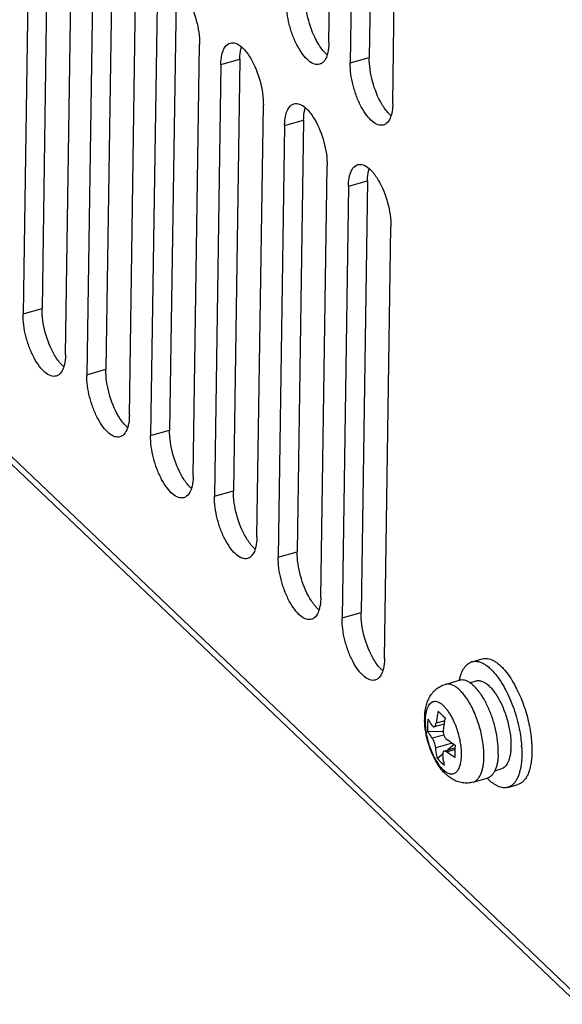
# Model space of a CAD drawing. Header units: millimetres. Extents: x 1117 to 38156, y -1945 to 7303.
# Tile 258 of 656: x 9684 to 9721, y 958 to 1026. Entities that reach past the tile are written whole.
import ezdxf

# ---------------------------------------------------------------- set-up
doc = ezdxf.new("R2010")
doc.units = ezdxf.units.MM

msp = doc.modelspace()

# ---------------------------------------------------------------- linework, layer by layer
at = {"color": 7, "linetype": 'Continuous'}
for p, q in [((9414.826, 1251.93), (9722.232, 958.739)), ((9415.136, 1251.121), (9722.542, 957.931)), ((9705.386, 1024.179), (9705.826, 1053.918)), ((9708.599, 1052.894), (9708.159, 1023.155)), ((9707.29, 1052.522), (9706.85, 1022.783)), ((9709.777, 1019.991), (9710.217, 1049.729)), ((9684.766, 1035.229), (9684.327, 1005.49)), ((9686.076, 1035.6), (9685.636, 1005.862)), ((9687.254, 1002.698), (9687.694, 1032.436)), ((9689.158, 1031.04), (9688.718, 1001.302)), ((9690.467, 1031.412), (9690.027, 1001.673)), ((9691.646, 998.509), (9692.086, 1028.248)), ((9694.859, 1027.224), (9694.419, 997.485)), ((9693.55, 1026.852), (9693.11, 997.113)), ((9696.037, 994.321), (9696.477, 1024.059)), ((9697.941, 1022.663), (9699.25, 1023.035)), ((9699.25, 1023.035), (9698.81, 993.297)), ((9706.85, 1022.783), (9708.159, 1023.155)), ((9697.941, 1022.663), (9697.501, 992.925)), ((9700.429, 990.132), (9700.869, 1019.871)), ((9702.333, 1018.475), (9703.642, 1018.847)), ((9703.642, 1018.847), (9703.202, 989.108)), ((9702.333, 1018.475), (9701.893, 988.736)), ((9704.82, 985.944), (9705.26, 1015.682)), ((9706.724, 1014.286), (9706.284, 984.548)), ((9706.724, 1014.286), (9708.033, 1014.658)), ((9708.033, 1014.658), (9707.593, 984.92)), ((9709.212, 981.755), (9709.652, 1011.494)), ((9684.327, 1005.49), (9685.636, 1005.862)), ((9688.718, 1001.302), (9690.027, 1001.673)), ((9693.11, 997.113), (9694.419, 997.485)), ((9697.501, 992.925), (9698.81, 993.297)), ((9701.893, 988.736), (9703.202, 989.108)), ((9706.284, 984.548), (9707.593, 984.92)), ((9715.236, 981.533), (9715.934, 981.731)), ((9713.389, 979.969), (9714.374, 980.249)), ((9714.366, 980.249), (9714.366, 980.252)), ((9714.367, 980.247), (9714.368, 980.25)), ((9715.081, 980.086), (9715.517, 980.21)), ((9715.946, 979.136), (9715.944, 979.139)), ((9715.946, 979.136), (9715.944, 979.139)), ((9713.352, 977.468), (9712.76, 977.3)), ((9713.309, 977.238), (9712.633, 977.046)), ((9713.244, 976.706), (9712.18, 976.725)), ((9713.287, 976.482), (9712.497, 976.258)), ((9713.856, 975.919), (9712.735, 975.6)), ((9713.311, 975.378), (9714.06, 975.591)), ((9713.473, 975.327), (9714.057, 975.493)), ((9714.009, 975.822), (9713.566, 975.45)), ((9713.221, 975.161), (9712.856, 974.855)), ((9716.053, 974.968), (9716.053, 974.973)), ((9716.053, 974.968), (9716.053, 974.973)), ((9716.802, 974.025), (9717.239, 974.149)), ((9715.302, 973.235), (9716.287, 973.515)), ((9717.695, 972.875), (9718.393, 973.074))]:
    msp.add_line(p, q, dxfattribs=at)
for centre, radius, start, end in [((9715.454, 980.766), 0.797, 105.86713, 108.83529), ((9712.146, 976.766), 4.478, 33.93647, 37.02649), ((9711.008, 975.998), 8.172, 27.67709, 27.81889), ((9710.964, 975.975), 8.222, 27.52311, 27.67708), ((9710.68, 975.828), 8.542, 25.36092, 27.51572), ((9711.7, 976.465), 5.016, 32.20739, 33.93801), ((9716.653, 977.577), 4.682, 179.16921, 181.05066), ((9718.369, 977.058), 6.198, 175.22091, 179.15135), ((9722.038, 975.707), 8.863, 167.29827, 170.05171), ((9709.333, 975.287), 5.126, 24.74045, 25.96736), ((9718.373, 977.058), 6.202, 179.15379, 183.08251), ((9721.66, 975.774), 8.479, 170.06191, 172.81936), ((9726.682, 975.166), 12.629, 178.07212, 179.14554), ((9727.242, 975.146), 13.189, 177.22304, 178.07021), ((9709.422, 975.089), 5.093, 5.72554, 6.98266), ((9713.857, 975.762), 4.058, 356.54911, 356.78417), ((9710.557, 975.167), 8.105, 3.59475, 4.06202), ((9711.139, 975.357), 8.222, 4.06138, 4.26138), ((9711.196, 975.362), 8.165, 3.9331, 4.06129), ((9711.278, 975.367), 8.083, 3.59438, 3.93346), ((9715.828, 977.483), 3.968, 221.48116, 231.23042), ((9725.832, 975.178), 11.779, 179.14419, 181.17913), ((9712.078, 975.326), 4.961, 357.77871, 359.15595), ((9711.897, 975.329), 5.142, 359.15296, 359.5263)]:
    msp.add_arc(centre, radius, start, end, dxfattribs=at)
for points, knots in [([(9695.608, 1027.276), (9695.895, 1026.791), (9696.308, 1025.736), (9696.485, 1024.615), (9696.477, 1024.059)], [0, 0, 0, 0, 0.503722, 1, 1, 1, 1]), ([(9704.741, 1022.69), (9704.626, 1022.657), (9704.337, 1022.682), (9703.942, 1022.944), (9703.553, 1023.378), (9703.191, 1023.965), (9702.878, 1024.666), (9702.566, 1025.667), (9702.451, 1026.457), (9702.458, 1026.972)], [0, 0, 0, 0, 0.068541, 0.155361, 0.266617, 0.40004, 0.54915, 0.705187, 1, 1, 1, 1]), ([(9704.636, 1024.127), (9704.349, 1024.612), (9703.937, 1025.667), (9703.759, 1026.788), (9703.767, 1027.343)], [0, 0, 0, 0, 0.503722, 1, 1, 1, 1]), ([(9697.941, 1022.663), (9697.943, 1022.77), (9697.963, 1023.14), (9698.037, 1023.516), (9698.157, 1023.752)], [0, 0, 0, 0, 0.287631, 1, 1, 1, 1]), ([(9698.157, 1023.752), (9698.182, 1023.803), (9698.282, 1023.973), (9698.449, 1024.114), (9698.586, 1024.153)], [0, 0, 0, 0, 0.287137, 1, 1, 1, 1]), ([(9698.586, 1024.153), (9698.706, 1024.187), (9699.01, 1024.156), (9699.248, 1023.987), (9699.369, 1023.883)], [0, 0, 0, 0, 0.438017, 1, 1, 1, 1]), ([(9699.25, 1023.035), (9699.251, 1023.112), (9699.263, 1023.392), (9699.305, 1023.673), (9699.365, 1023.868)], [0, 0, 0, 0, 0.273751, 1, 1, 1, 1]), ([(9699.369, 1023.883), (9699.426, 1023.834), (9699.669, 1023.597), (9699.866, 1023.315), (9700, 1023.088)], [0, 0, 0, 0, 0.22098, 1, 1, 1, 1]), ([(9705.267, 1023.332), (9705.21, 1023.381), (9704.967, 1023.618), (9704.771, 1023.899), (9704.636, 1024.127)], [0, 0, 0, 0, 0.22098, 1, 1, 1, 1]), ([(9705.386, 1024.179), (9705.385, 1024.102), (9705.373, 1023.822), (9705.331, 1023.541), (9705.271, 1023.346)], [0, 0, 0, 0, 0.273751, 1, 1, 1, 1]), ([(9700, 1023.088), (9700.287, 1022.602), (9700.7, 1021.547), (9700.877, 1020.427), (9700.869, 1019.871)], [0, 0, 0, 0, 0.503722, 1, 1, 1, 1]), ([(9705.271, 1023.346), (9705.253, 1023.285), (9705.179, 1023.078), (9705.055, 1022.881), (9704.93, 1022.786)], [0, 0, 0, 0, 0.290156, 1, 1, 1, 1]), ([(9709.028, 1019.938), (9708.741, 1020.424), (9708.328, 1021.479), (9708.151, 1022.599), (9708.159, 1023.155)], [0, 0, 0, 0, 0.503722, 1, 1, 1, 1]), ([(9709.133, 1018.501), (9709.018, 1018.469), (9708.729, 1018.494), (9708.333, 1018.756), (9707.944, 1019.189), (9707.582, 1019.777), (9707.27, 1020.478), (9706.958, 1021.478), (9706.842, 1022.269), (9706.85, 1022.783)], [0, 0, 0, 0, 0.068541, 0.155361, 0.266617, 0.40004, 0.54915, 0.705187, 1, 1, 1, 1]), ([(9702.333, 1018.475), (9702.334, 1018.582), (9702.354, 1018.951), (9702.428, 1019.327), (9702.548, 1019.563)], [0, 0, 0, 0, 0.287631, 1, 1, 1, 1]), ([(9702.548, 1019.563), (9702.574, 1019.614), (9702.674, 1019.785), (9702.841, 1019.926), (9702.977, 1019.964)], [0, 0, 0, 0, 0.287137, 1, 1, 1, 1]), ([(9702.977, 1019.964), (9703.097, 1019.998), (9703.401, 1019.967), (9703.64, 1019.799), (9703.761, 1019.694)], [0, 0, 0, 0, 0.438017, 1, 1, 1, 1]), ([(9703.642, 1018.847), (9703.643, 1018.924), (9703.655, 1019.204), (9703.697, 1019.485), (9703.756, 1019.68)], [0, 0, 0, 0, 0.273751, 1, 1, 1, 1]), ([(9703.761, 1019.694), (9703.818, 1019.645), (9704.061, 1019.408), (9704.257, 1019.127), (9704.391, 1018.899)], [0, 0, 0, 0, 0.22098, 1, 1, 1, 1]), ([(9709.658, 1019.143), (9709.602, 1019.192), (9709.358, 1019.429), (9709.162, 1019.711), (9709.028, 1019.938)], [0, 0, 0, 0, 0.22098, 1, 1, 1, 1]), ([(9709.777, 1019.991), (9709.776, 1019.914), (9709.764, 1019.634), (9709.722, 1019.353), (9709.663, 1019.158)], [0, 0, 0, 0, 0.273751, 1, 1, 1, 1]), ([(9704.391, 1018.899), (9704.678, 1018.414), (9705.091, 1017.359), (9705.268, 1016.238), (9705.26, 1015.682)], [0, 0, 0, 0, 0.503722, 1, 1, 1, 1]), ([(9709.663, 1019.158), (9709.644, 1019.096), (9709.57, 1018.89), (9709.446, 1018.692), (9709.322, 1018.597)], [0, 0, 0, 0, 0.290156, 1, 1, 1, 1]), ([(9706.94, 1015.375), (9706.965, 1015.426), (9707.065, 1015.596), (9707.232, 1015.737), (9707.369, 1015.776)], [0, 0, 0, 0, 0.287137, 1, 1, 1, 1]), ([(9707.369, 1015.776), (9707.489, 1015.81), (9707.793, 1015.779), (9708.031, 1015.611), (9708.152, 1015.506)], [0, 0, 0, 0, 0.438017, 1, 1, 1, 1]), ([(9708.033, 1014.658), (9708.034, 1014.735), (9708.046, 1015.015), (9708.088, 1015.296), (9708.148, 1015.491)], [0, 0, 0, 0, 0.273751, 1, 1, 1, 1]), ([(9708.152, 1015.506), (9708.209, 1015.457), (9708.452, 1015.22), (9708.649, 1014.938), (9708.783, 1014.711)], [0, 0, 0, 0, 0.22098, 1, 1, 1, 1]), ([(9706.724, 1014.286), (9706.726, 1014.393), (9706.746, 1014.763), (9706.82, 1015.139), (9706.94, 1015.375)], [0, 0, 0, 0, 0.287631, 1, 1, 1, 1]), ([(9708.783, 1014.711), (9709.07, 1014.225), (9709.483, 1013.17), (9709.66, 1012.05), (9709.652, 1011.494)], [0, 0, 0, 0, 0.503722, 1, 1, 1, 1]), ([(9686.61, 1001.208), (9686.494, 1001.176), (9686.206, 1001.201), (9685.81, 1001.463), (9685.421, 1001.896), (9685.059, 1002.484), (9684.747, 1003.185), (9684.435, 1004.185), (9684.319, 1004.975), (9684.327, 1005.49)], [0, 0, 0, 0, 0.068541, 0.155361, 0.266617, 0.40004, 0.54915, 0.705187, 1, 1, 1, 1]), ([(9686.504, 1002.645), (9686.218, 1003.131), (9685.805, 1004.186), (9685.627, 1005.306), (9685.636, 1005.862)], [0, 0, 0, 0, 0.503722, 1, 1, 1, 1]), ([(9687.135, 1001.85), (9687.078, 1001.899), (9686.835, 1002.136), (9686.639, 1002.418), (9686.504, 1002.645)], [0, 0, 0, 0, 0.22098, 1, 1, 1, 1]), ([(9687.254, 1002.698), (9687.253, 1002.621), (9687.241, 1002.34), (9687.199, 1002.06), (9687.14, 1001.865)], [0, 0, 0, 0, 0.273751, 1, 1, 1, 1]), ([(9687.14, 1001.865), (9687.121, 1001.803), (9687.047, 1001.597), (9686.923, 1001.399), (9686.799, 1001.304)], [0, 0, 0, 0, 0.290156, 1, 1, 1, 1]), ([(9691.001, 997.02), (9690.886, 996.987), (9690.597, 997.012), (9690.201, 997.274), (9689.813, 997.708), (9689.451, 998.295), (9689.138, 998.997), (9688.826, 999.997), (9688.71, 1000.787), (9688.718, 1001.302)], [0, 0, 0, 0, 0.068541, 0.155361, 0.266617, 0.40004, 0.54915, 0.705187, 1, 1, 1, 1]), ([(9690.896, 998.457), (9690.609, 998.942), (9690.196, 999.997), (9690.019, 1001.118), (9690.027, 1001.673)], [0, 0, 0, 0, 0.503722, 1, 1, 1, 1]), ([(9691.527, 997.662), (9691.47, 997.711), (9691.227, 997.948), (9691.03, 998.229), (9690.896, 998.457)], [0, 0, 0, 0, 0.22098, 1, 1, 1, 1]), ([(9691.646, 998.509), (9691.645, 998.432), (9691.633, 998.152), (9691.59, 997.871), (9691.531, 997.676)], [0, 0, 0, 0, 0.273751, 1, 1, 1, 1]), ([(9691.531, 997.676), (9691.513, 997.615), (9691.439, 997.408), (9691.314, 997.211), (9691.19, 997.116)], [0, 0, 0, 0, 0.290156, 1, 1, 1, 1]), ([(9695.393, 992.831), (9695.277, 992.799), (9694.989, 992.824), (9694.593, 993.086), (9694.204, 993.519), (9693.842, 994.107), (9693.53, 994.808), (9693.218, 995.808), (9693.102, 996.599), (9693.11, 997.113)], [0, 0, 0, 0, 0.068541, 0.155361, 0.266617, 0.40004, 0.54915, 0.705187, 1, 1, 1, 1]), ([(9695.288, 994.268), (9695.001, 994.754), (9694.588, 995.809), (9694.41, 996.929), (9694.419, 997.485)], [0, 0, 0, 0, 0.503722, 1, 1, 1, 1]), ([(9695.918, 993.473), (9695.861, 993.522), (9695.618, 993.759), (9695.422, 994.041), (9695.288, 994.268)], [0, 0, 0, 0, 0.22098, 1, 1, 1, 1]), ([(9696.037, 994.321), (9696.036, 994.244), (9696.024, 993.964), (9695.982, 993.683), (9695.923, 993.488)], [0, 0, 0, 0, 0.273751, 1, 1, 1, 1]), ([(9695.923, 993.488), (9695.904, 993.426), (9695.83, 993.22), (9695.706, 993.022), (9695.582, 992.927)], [0, 0, 0, 0, 0.290156, 1, 1, 1, 1]), ([(9699.679, 990.08), (9699.392, 990.565), (9698.979, 991.62), (9698.802, 992.741), (9698.81, 993.297)], [0, 0, 0, 0, 0.503722, 1, 1, 1, 1]), ([(9699.784, 988.643), (9699.669, 988.61), (9699.38, 988.635), (9698.984, 988.897), (9698.596, 989.331), (9698.234, 989.918), (9697.921, 990.62), (9697.609, 991.62), (9697.493, 992.41), (9697.501, 992.925)], [0, 0, 0, 0, 0.068541, 0.155361, 0.266617, 0.40004, 0.54915, 0.705187, 1, 1, 1, 1]), ([(9700.31, 989.285), (9700.253, 989.334), (9700.01, 989.571), (9699.813, 989.852), (9699.679, 990.08)], [0, 0, 0, 0, 0.22098, 1, 1, 1, 1]), ([(9700.429, 990.132), (9700.428, 990.056), (9700.416, 989.775), (9700.374, 989.494), (9700.314, 989.299)], [0, 0, 0, 0, 0.273751, 1, 1, 1, 1]), ([(9700.314, 989.299), (9700.296, 989.238), (9700.222, 989.032), (9700.097, 988.834), (9699.973, 988.739)], [0, 0, 0, 0, 0.290156, 1, 1, 1, 1]), ([(9704.071, 985.891), (9703.784, 986.377), (9703.371, 987.432), (9703.193, 988.553), (9703.202, 989.108)], [0, 0, 0, 0, 0.503722, 1, 1, 1, 1]), ([(9704.176, 984.454), (9704.061, 984.422), (9703.772, 984.447), (9703.376, 984.709), (9702.987, 985.142), (9702.625, 985.73), (9702.313, 986.431), (9702.001, 987.432), (9701.885, 988.222), (9701.893, 988.736)], [0, 0, 0, 0, 0.068541, 0.155361, 0.266617, 0.40004, 0.54915, 0.705187, 1, 1, 1, 1]), ([(9704.701, 985.096), (9704.644, 985.145), (9704.401, 985.382), (9704.205, 985.664), (9704.071, 985.891)], [0, 0, 0, 0, 0.22098, 1, 1, 1, 1]), ([(9704.82, 985.944), (9704.819, 985.867), (9704.807, 985.587), (9704.765, 985.306), (9704.706, 985.111)], [0, 0, 0, 0, 0.273751, 1, 1, 1, 1]), ([(9704.706, 985.111), (9704.687, 985.05), (9704.613, 984.843), (9704.489, 984.646), (9704.365, 984.55)], [0, 0, 0, 0, 0.290156, 1, 1, 1, 1]), ([(9708.462, 981.703), (9708.175, 982.189), (9707.762, 983.244), (9707.585, 984.364), (9707.593, 984.92)], [0, 0, 0, 0, 0.503722, 1, 1, 1, 1]), ([(9708.567, 980.266), (9708.452, 980.233), (9708.163, 980.258), (9707.767, 980.521), (9707.379, 980.954), (9707.017, 981.542), (9706.704, 982.243), (9706.392, 983.243), (9706.276, 984.033), (9706.284, 984.548)], [0, 0, 0, 0, 0.068541, 0.155361, 0.266617, 0.40004, 0.54915, 0.705187, 1, 1, 1, 1]), ([(9709.093, 980.908), (9709.036, 980.957), (9708.793, 981.194), (9708.596, 981.475), (9708.462, 981.703)], [0, 0, 0, 0, 0.22098, 1, 1, 1, 1]), ([(9709.212, 981.755), (9709.211, 981.679), (9709.199, 981.398), (9709.157, 981.117), (9709.097, 980.922)], [0, 0, 0, 0, 0.273751, 1, 1, 1, 1]), ([(9714.366, 980.252), (9714.383, 980.334), (9714.422, 980.492), (9714.495, 980.716), (9714.581, 980.916), (9714.68, 981.092), (9714.792, 981.241), (9714.915, 981.364), (9715.049, 981.459), (9715.147, 981.504), (9715.196, 981.521)], [0, 0, 0, 0, 0.159461, 0.307876, 0.445311, 0.572208, 0.689439, 0.7984, 0.901075, 1, 1, 1, 1]), ([(9715.236, 981.533), (9715.306, 981.553), (9715.457, 981.574), (9715.693, 981.544), (9715.937, 981.456), (9716.185, 981.312), (9716.437, 981.114), (9716.688, 980.866), (9716.937, 980.57), (9717.093, 980.352), (9717.17, 980.236)], [0, 0, 0, 0, 0.088872, 0.18293, 0.286347, 0.401866, 0.530926, 0.673946, 0.830599, 1, 1, 1, 1]), ([(9715.934, 981.731), (9715.992, 981.748), (9716.115, 981.768), (9716.307, 981.756), (9716.505, 981.705), (9716.708, 981.614), (9716.915, 981.485), (9717.124, 981.32), (9717.333, 981.12), (9717.466, 980.969), (9717.532, 980.889)], [0, 0, 0, 0, 0.095281, 0.194443, 0.300818, 0.416885, 0.544256, 0.683797, 0.835775, 1, 1, 1, 1]), ([(9709.097, 980.922), (9709.079, 980.861), (9709.005, 980.655), (9708.88, 980.457), (9708.756, 980.362)], [0, 0, 0, 0, 0.290156, 1, 1, 1, 1]), ([(9717.532, 980.889), (9717.662, 980.732), (9717.915, 980.383), (9718.131, 980.011), (9718.236, 979.812)], [0, 0, 0, 0, 0.476294, 1, 1, 1, 1]), ([(9715.081, 980.091), (9715.021, 980.13), (9714.903, 980.196), (9714.719, 980.259), (9714.541, 980.28), (9714.427, 980.264), (9714.374, 980.249)], [0, 0, 0, 0, 0.285998, 0.542968, 0.777635, 1, 1, 1, 1]), ([(9715.517, 980.21), (9715.55, 980.219), (9715.619, 980.232), (9715.766, 980.232), (9715.917, 980.193), (9716.067, 980.122), (9716.229, 980.022), (9716.344, 979.927), (9716.418, 979.856)], [0, 0, 0, 0, 0.101973, 0.206725, 0.433526, 0.559775, 0.695966, 1, 1, 1, 1]), ([(9717.17, 980.236), (9717.203, 980.186), (9717.337, 979.978), (9717.46, 979.762), (9717.547, 979.596)], [0, 0, 0, 0, 0.2414, 1, 1, 1, 1]), ([(9711.972, 977.645), (9711.974, 977.77), (9711.988, 978.017), (9712.044, 978.38), (9712.14, 978.727), (9712.283, 979.057), (9712.478, 979.361), (9712.731, 979.628), (9713.037, 979.84), (9713.269, 979.935), (9713.389, 979.969)], [0, 0, 0, 0, 0.128686, 0.253562, 0.375843, 0.497579, 0.620467, 0.745372, 0.872171, 1, 1, 1, 1]), ([(9714.935, 978.896), (9714.874, 978.991), (9714.75, 979.17), (9714.552, 979.414), (9714.351, 979.618), (9714.15, 979.781), (9713.951, 979.901), (9713.756, 979.975), (9713.566, 980.001), (9713.445, 979.985), (9713.389, 979.969)], [0, 0, 0, 0, 0.170017, 0.327306, 0.470855, 0.600217, 0.715723, 0.818756, 0.912082, 1, 1, 1, 1]), ([(9715.721, 979.462), (9715.624, 979.591), (9715.471, 979.771), (9715.248, 979.973), (9715.137, 980.055), (9715.081, 980.091)], [0, 0, 0, 0, 0.53922, 0.779582, 1, 1, 1, 1]), ([(9716.418, 979.856), (9716.488, 979.789), (9716.628, 979.638), (9716.752, 979.475), (9716.813, 979.387)], [0, 0, 0, 0, 0.47605, 1, 1, 1, 1]), ([(9717.547, 979.596), (9717.654, 979.392), (9717.855, 978.966), (9718.112, 978.298), (9718.327, 977.602), (9718.439, 977.126), (9718.486, 976.888)], [0, 0, 0, 0, 0.240441, 0.490877, 0.745922, 1, 1, 1, 1]), ([(9718.398, 979.487), (9718.486, 979.301), (9718.652, 978.918), (9718.867, 978.323), (9719.047, 977.711), (9719.143, 977.295), (9719.184, 977.086)], [0, 0, 0, 0, 0.243755, 0.494459, 0.747955, 1, 1, 1, 1]), ([(9713.941, 977.531), (9713.896, 977.624), (9713.802, 977.802), (9713.648, 978.05), (9713.488, 978.268), (9713.324, 978.451), (9713.159, 978.598), (9712.994, 978.705), (9712.833, 978.77), (9712.676, 978.792), (9712.528, 978.766), (9712.395, 978.694), (9712.279, 978.579), (9712.183, 978.425), (9712.106, 978.236), (9712.05, 978.013), (9712.014, 977.761), (9712.005, 977.583), (9712.003, 977.49)], [0, 0, 0, 0, 0.089998, 0.174692, 0.253081, 0.324406, 0.388234, 0.444589, 0.494145, 0.538458, 0.580101, 0.622329, 0.668234, 0.720041, 0.778972, 0.845444, 0.919309, 1, 1, 1, 1]), ([(9716.053, 974.973), (9716.056, 975.133), (9716.045, 975.464), (9715.99, 975.969), (9715.895, 976.49), (9715.765, 977.013), (9715.6, 977.526), (9715.406, 978.018), (9715.187, 978.475), (9715.021, 978.761), (9714.935, 978.896)], [0, 0, 0, 0, 0.116357, 0.240087, 0.368895, 0.500267, 0.631604, 0.760306, 0.88387, 1, 1, 1, 1]), ([(9716.15, 978.782), (9716.134, 978.813), (9716.069, 978.933), (9716, 979.05), (9715.946, 979.136)], [0, 0, 0, 0, 0.255696, 1, 1, 1, 1]), ([(9717.027, 975.693), (9717.011, 975.956), (9716.944, 976.492), (9716.76, 977.286), (9716.499, 978.059), (9716.274, 978.55), (9716.15, 978.782)], [0, 0, 0, 0, 0.244059, 0.499953, 0.755871, 1, 1, 1, 1]), ([(9716.813, 979.387), (9716.837, 979.353), (9716.932, 979.213), (9717.019, 979.067), (9717.081, 978.955)], [0, 0, 0, 0, 0.240767, 1, 1, 1, 1]), ([(9717.081, 978.955), (9717.15, 978.828), (9717.283, 978.563), (9717.457, 978.147), (9717.607, 977.71), (9717.731, 977.261), (9717.825, 976.81), (9717.888, 976.368), (9717.918, 975.943), (9717.916, 975.667), (9717.909, 975.534)], [0, 0, 0, 0, 0.121884, 0.249267, 0.379906, 0.511439, 0.641476, 0.76768, 0.887847, 1, 1, 1, 1]), ([(9712.904, 978.121), (9712.889, 978.052), (9712.831, 977.78), (9712.786, 977.506), (9712.76, 977.3)], [0, 0, 0, 0, 0.252796, 1, 1, 1, 1]), ([(9712.904, 978.121), (9712.942, 978.082), (9713.101, 977.923), (9713.265, 977.77), (9713.392, 977.655)], [0, 0, 0, 0, 0.238793, 1, 1, 1, 1]), ([(9715.302, 973.235), (9715.183, 973.201), (9714.938, 973.16), (9714.57, 973.179), (9714.217, 973.27), (9713.893, 973.423), (9713.6, 973.624), (9713.337, 973.865), (9713.099, 974.139), (9712.884, 974.444), (9712.688, 974.775), (9712.453, 975.255), (9712.216, 975.895), (9712.031, 976.688), (9711.977, 977.227), (9711.972, 977.491)], [0, 0, 0, 0, 0.060544, 0.120616, 0.1798, 0.238037, 0.295703, 0.353586, 0.412603, 0.473423, 0.536365, 0.601343, 0.73543, 0.870267, 1, 1, 1, 1]), ([(9712.003, 977.49), (9712.001, 977.34), (9712.015, 977.029), (9712.081, 976.555), (9712.19, 976.072), (9712.34, 975.596), (9712.524, 975.147), (9712.734, 974.741), (9712.932, 974.441), (9713.098, 974.238), (9713.22, 974.11), (9713.343, 974.002), (9713.466, 973.916), (9713.586, 973.853), (9713.704, 973.814), (9713.819, 973.798), (9713.929, 973.807), (9714.032, 973.842), (9714.127, 973.9), (9714.212, 973.982), (9714.288, 974.086), (9714.354, 974.211), (9714.409, 974.355), (9714.453, 974.518), (9714.498, 974.766), (9714.511, 974.962), (9714.513, 975.096)], [0, 0, 0, 0, 0.075243, 0.155976, 0.239761, 0.323966, 0.405937, 0.483154, 0.553408, 0.585388, 0.615056, 0.642332, 0.667225, 0.689848, 0.710454, 0.729465, 0.747483, 0.765253, 0.783558, 0.803098, 0.824411, 0.847852, 0.873621, 0.901787, 0.93232, 1, 1, 1, 1]), ([(9712.193, 977.574), (9712.215, 977.534), (9712.312, 977.373), (9712.421, 977.219), (9712.51, 977.108)], [0, 0, 0, 0, 0.24391, 1, 1, 1, 1]), ([(9714.478, 975.708), (9714.46, 975.855), (9714.411, 976.151), (9714.303, 976.59), (9714.164, 977.02), (9714.05, 977.298), (9713.988, 977.432)], [0, 0, 0, 0, 0.246722, 0.500002, 0.75328, 1, 1, 1, 1]), ([(9712.51, 977.108), (9712.519, 977.096), (9712.538, 977.075), (9712.569, 977.053), (9712.602, 977.042), (9712.624, 977.043), (9712.633, 977.046)], [0, 0, 0, 0, 0.307305, 0.56761, 0.791572, 1, 1, 1, 1]), ([(9712.633, 977.046), (9712.67, 977.056), (9712.705, 977.104), (9712.73, 977.163), (9712.748, 977.221), (9712.756, 977.267), (9712.76, 977.3)], [0, 0, 0, 0, 0.386313, 0.51925, 0.666593, 1, 1, 1, 1]), ([(9713.248, 976.834), (9713.24, 976.773), (9713.243, 976.645), (9713.287, 976.461), (9713.356, 976.32), (9713.426, 976.228), (9713.465, 976.192), (9713.486, 976.177)], [0, 0, 0, 0, 0.254045, 0.523607, 0.780071, 0.895674, 1, 1, 1, 1]), ([(9718.486, 976.888), (9718.524, 976.695), (9718.588, 976.314), (9718.629, 975.93), (9718.642, 975.741)], [0, 0, 0, 0, 0.50921, 1, 1, 1, 1]), ([(9719.184, 977.086), (9719.222, 976.898), (9719.284, 976.527), (9719.325, 976.153), (9719.339, 975.968)], [0, 0, 0, 0, 0.508876, 1, 1, 1, 1]), ([(9712.18, 976.725), (9712.203, 976.685), (9712.3, 976.523), (9712.409, 976.369), (9712.497, 976.258)], [0, 0, 0, 0, 0.24391, 1, 1, 1, 1]), ([(9712.735, 975.6), (9712.729, 975.66), (9712.706, 975.782), (9712.652, 975.961), (9712.593, 976.102), (9712.539, 976.199), (9712.511, 976.24), (9712.497, 976.258)], [0, 0, 0, 0, 0.252846, 0.529613, 0.790687, 0.903688, 1, 1, 1, 1]), ([(9714.068, 975.785), (9714.017, 975.816), (9713.818, 975.94), (9713.625, 976.073), (9713.486, 976.177)], [0, 0, 0, 0, 0.256128, 1, 1, 1, 1]), ([(9712.856, 974.855), (9712.842, 974.915), (9712.791, 975.162), (9712.754, 975.412), (9712.735, 975.6)], [0, 0, 0, 0, 0.247192, 1, 1, 1, 1]), ([(9713.311, 975.378), (9713.303, 975.375), (9713.286, 975.368), (9713.265, 975.351), (9713.248, 975.327), (9713.229, 975.286), (9713.218, 975.22), (9713.22, 975.165), (9713.223, 975.135)], [0, 0, 0, 0, 0.093798, 0.18967, 0.292766, 0.406883, 0.675284, 1, 1, 1, 1]), ([(9713.473, 975.327), (9713.459, 975.338), (9713.434, 975.354), (9713.398, 975.371), (9713.359, 975.383), (9713.328, 975.383), (9713.311, 975.378)], [0, 0, 0, 0, 0.303088, 0.505227, 0.686824, 1, 1, 1, 1]), ([(9714.513, 975.096), (9714.513, 975.137), (9714.513, 975.304), (9714.503, 975.471), (9714.49, 975.597)], [0, 0, 0, 0, 0.24076, 1, 1, 1, 1]), ([(9717.039, 975.287), (9717.039, 975.32), (9717.039, 975.455), (9717.034, 975.591), (9717.027, 975.693)], [0, 0, 0, 0, 0.244075, 1, 1, 1, 1]), ([(9717.908, 975.518), (9717.902, 975.427), (9717.886, 975.254), (9717.843, 975.007), (9717.783, 974.786), (9717.705, 974.593), (9717.612, 974.43), (9717.503, 974.3), (9717.379, 974.203), (9717.286, 974.163), (9717.239, 974.149)], [0, 0, 0, 0, 0.168181, 0.323646, 0.465727, 0.594281, 0.709875, 0.814024, 0.909418, 1, 1, 1, 1]), ([(9718.647, 975.675), (9718.65, 975.627), (9718.66, 975.439), (9718.663, 975.25), (9718.661, 975.11)], [0, 0, 0, 0, 0.256295, 1, 1, 1, 1]), ([(9719.345, 975.874), (9719.348, 975.826), (9719.358, 975.637), (9719.361, 975.449), (9719.359, 975.308)], [0, 0, 0, 0, 0.256295, 1, 1, 1, 1]), ([(9713.344, 974.389), (9713.33, 974.45), (9713.279, 974.697), (9713.242, 974.946), (9713.223, 975.135)], [0, 0, 0, 0, 0.247192, 1, 1, 1, 1]), ([(9714.056, 974.936), (9714.004, 974.967), (9713.806, 975.09), (9713.613, 975.223), (9713.473, 975.327)], [0, 0, 0, 0, 0.256128, 1, 1, 1, 1]), ([(9715.302, 973.235), (9715.358, 973.251), (9715.47, 973.301), (9715.618, 973.424), (9715.745, 973.59), (9715.852, 973.797), (9715.937, 974.043), (9716, 974.324), (9716.041, 974.636), (9716.051, 974.854), (9716.053, 974.968)], [0, 0, 0, 0, 0.087831, 0.181091, 0.284092, 0.399597, 0.528991, 0.67258, 0.829938, 1, 1, 1, 1]), ([(9717.035, 975.134), (9717.031, 975.026), (9717.016, 974.818), (9716.97, 974.521), (9716.902, 974.256), (9716.84, 974.094), (9716.805, 974.02)], [0, 0, 0, 0, 0.283974, 0.546053, 0.784877, 1, 1, 1, 1]), ([(9719.359, 975.308), (9719.357, 975.162), (9719.344, 974.88), (9719.292, 974.478), (9719.211, 974.115), (9719.102, 973.799), (9718.964, 973.531), (9718.8, 973.317), (9718.639, 973.183), (9718.501, 973.11), (9718.429, 973.084), (9718.393, 973.074)], [0, 0, 0, 0, 0.170064, 0.327433, 0.471026, 0.600413, 0.715894, 0.818848, 0.912041, 0.956374, 1, 1, 1, 1]), ([(9718.661, 975.11), (9718.66, 975.065), (9718.656, 974.89), (9718.644, 974.716), (9718.631, 974.587)], [0, 0, 0, 0, 0.257932, 1, 1, 1, 1]), ([(9718.631, 974.587), (9718.619, 974.474), (9718.588, 974.257), (9718.52, 973.948), (9718.43, 973.672), (9718.321, 973.432), (9718.192, 973.229), (9718.044, 973.066), (9717.879, 972.945), (9717.757, 972.893), (9717.695, 972.876)], [0, 0, 0, 0, 0.165963, 0.319409, 0.459995, 0.58782, 0.703648, 0.809068, 0.906659, 1, 1, 1, 1]), ([(9717.695, 972.876), (9717.644, 972.861), (9717.536, 972.842), (9717.367, 972.846), (9717.193, 972.881), (9717.015, 972.947), (9716.833, 973.044), (9716.649, 973.17), (9716.464, 973.325), (9716.345, 973.442), (9716.285, 973.505)], [0, 0, 0, 0, 0.099198, 0.201599, 0.310038, 0.426755, 0.553347, 0.690811, 0.839658, 1, 1, 1, 1]), ([(9716.805, 974.02), (9716.775, 973.955), (9716.709, 973.837), (9716.586, 973.687), (9716.446, 973.576), (9716.34, 973.53), (9716.287, 973.515)], [0, 0, 0, 0, 0.285923, 0.542876, 0.777575, 1, 1, 1, 1])]:
    msp.add_open_spline(points, degree=3, knots=knots, dxfattribs=at)
for points in [[(9704.93, 1022.786), (9704.874, 1022.743), (9704.809, 1022.709), (9704.741, 1022.69)], [(9709.322, 1018.597), (9709.266, 1018.554), (9709.201, 1018.52), (9709.133, 1018.501)], [(9686.799, 1001.304), (9686.743, 1001.261), (9686.678, 1001.227), (9686.61, 1001.208)], [(9691.19, 997.116), (9691.134, 997.073), (9691.069, 997.039), (9691.001, 997.02)], [(9695.582, 992.927), (9695.526, 992.884), (9695.461, 992.85), (9695.393, 992.831)], [(9699.973, 988.739), (9699.917, 988.696), (9699.852, 988.662), (9699.784, 988.643)], [(9704.365, 984.55), (9704.309, 984.507), (9704.244, 984.474), (9704.176, 984.454)], [(9708.756, 980.362), (9708.7, 980.319), (9708.635, 980.285), (9708.567, 980.266)]]:
    msp.add_open_spline(points, degree=3, dxfattribs=at)

doc.saveas('drawing.dxf')
